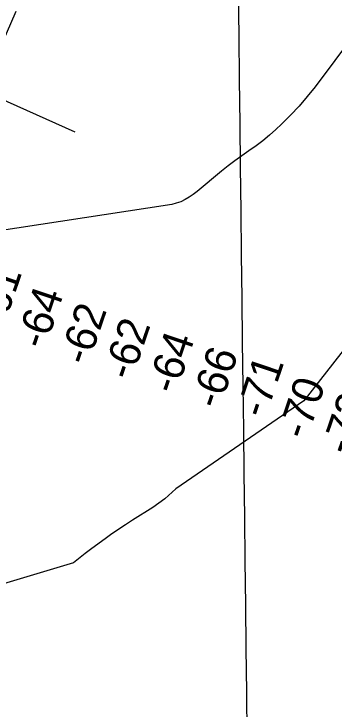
# Model space of a CAD drawing. Extents: x 3683613 to 3738215, y 469626 to 495384.
# Drawn here: x 3703108 to 3703802, y 483802 to 485307 of the extents above; entities that cross this region are included whole.
import ezdxf

# ---------------------------------------------------------------- set-up
doc = ezdxf.new("R2010")
doc.units = 0
for name, color, linetype in [('V-GRID-MAJR', 7, 'Continuous'), ('V-RIVR-RANG', 7, 'Continuous'), ('V-RRAP-RVMT', 7, 'Continuous'), ('V-TOPO-MINR', 7, 'Continuous')]:
    doc.layers.add(name, color=color, linetype=linetype)

msp = doc.modelspace()

# ---------------------------------------------------------------- linework, layer by layer
at = {"layer": 'V-GRID-MAJR'}
msp.add_spline([(3703712.5700000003, 475224.829), (3703642.089, 481281.841), (3703571.5670000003, 487342.321), (3703501.045, 493402.81200000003), (3703501.005, 493406.26900000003)], degree=3, dxfattribs=at)
at = {"layer": 'V-RIVR-RANG'}
msp.add_line((3702619.1923000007, 485329.2175999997), (3703239.9929000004, 485051.7168999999), dxfattribs=at)
at = {"layer": 'V-RRAP-RVMT'}
msp.add_line((3703112.5110000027, 485312.25200000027), (3703059.4440000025, 485191.51100000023), dxfattribs=at)
at = {"layer": 'V-TOPO-MINR'}
for points in [[(3703846.1133032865, 485262.7381698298), (3703760.3921058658, 485149.0247464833), (3703743.4907689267, 485127.7512594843), (3703725.9054129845, 485107.0905935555), (3703707.2940285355, 485087.34915923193), (3703687.998625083, 485068.2205459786), (3703675.484105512, 485056.4294508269), (3703661.629477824, 485044.03851381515), (3703647.3767997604, 485032.1507876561), (3703632.527046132, 485021.01787777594), (3703617.2792421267, 485010.38817874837), (3703601.9129808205, 484999.8925889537), (3703586.7887078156, 484989.0702745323), (3703572.0274172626, 484977.75787317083), (3703557.5081150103, 484966.11874718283), (3703504.6489980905, 484922.30182181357), (3703496.341796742, 484915.96212503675), (3703487.7391742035, 484910.095364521), (3703478.6934198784, 484904.9380083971), (3703469.3522443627, 484900.2535885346), (3703459.656419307, 484896.8427478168), (3703449.7987984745, 484894.57104777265), (3703018.9980897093, 484828.8479219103)], [(3703883.407018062, 484657.64265819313), (3703735.87, 484469.12), (3703458.7348579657, 484278.70346577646), (3703434.931087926, 484257.3835489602), (3703422.142619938, 484247.8315186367), (3703408.9108604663, 484238.83345235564), (3703364.982951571, 484210.94295339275), (3703349.968991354, 484201.178169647), (3703320.2300588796, 484181.20956997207), (3703305.5537667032, 484170.9478241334), (3703276.6807313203, 484149.77051774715), (3703262.4839881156, 484138.85495719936), (3703237.0653464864, 484118.912233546), (3702801.064211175, 483988.1862283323)]]:
    msp.add_lwpolyline(points, dxfattribs=at)

# ---------------------------------------------------------------- texts
at = {"layer": 'V-RIVR-RANG'}
for s, p in [('-61', (3703084.4872673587, 484623.5498527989)), ('-64', (3703174.7273144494, 484578.25283380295)), ('-62', (3703268.434766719, 484543.19952209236)), ('-62', (3703363.072766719, 484510.89552209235)), ('-64', (3703458.6423144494, 484481.33883380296)), ('-66', (3703553.195719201, 484448.7849872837)), ('-71', (3703652.1480768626, 484429.2221597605)), ('-70', (3703742.04974296, 484382.92675468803)), ('-72', (3703836.0955762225, 484348.8728290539))]:
    msp.add_text(s, height=66.99999999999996, rotation=71.29447222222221, dxfattribs=at).set_placement(p)

doc.saveas('drawing.dxf')
